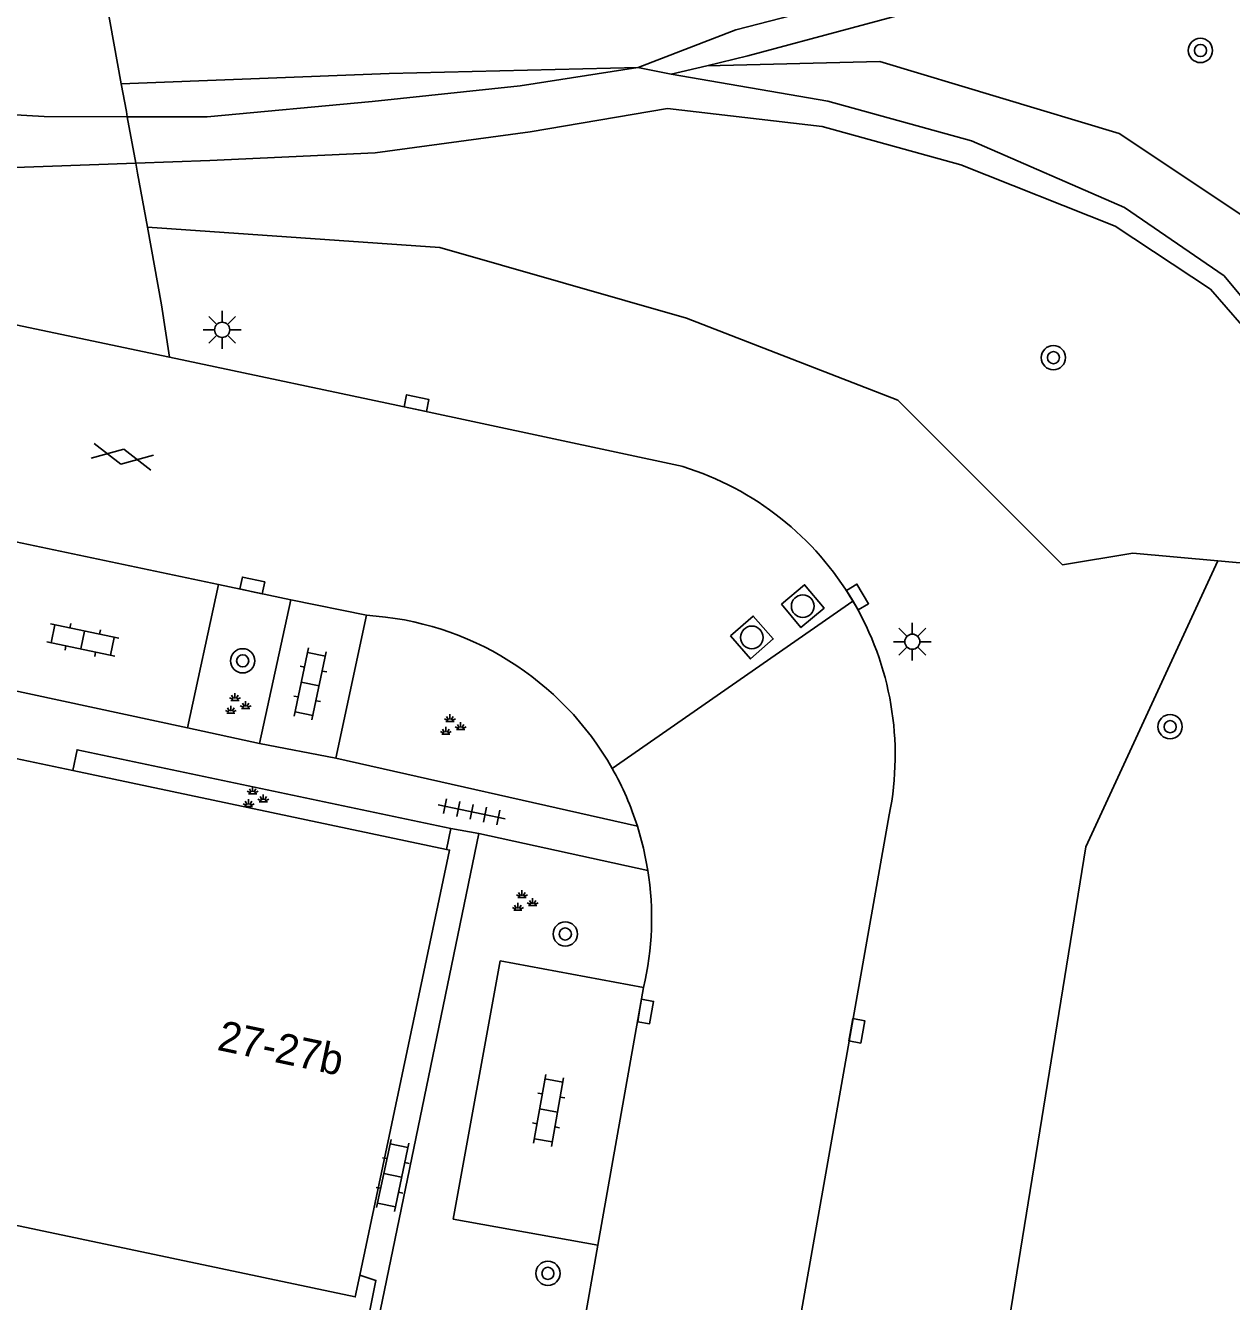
# Model space of a CAD drawing. Extents: x 131000 to 133013, y 393000 to 396501.
# Drawn here: x 131744.45 to 131784.22, y 393585.88 to 393627.94 of the extents above; entities that cross this region are included whole.
import ezdxf

# ---------------------------------------------------------------- set-up
doc = ezdxf.new("R2010")
doc.units = 0
for name, color, linetype in [('gg-afsc-hekwerk', 7, 'Continuous'), ('gg-anno-huisnummerreeks BGT', 7, 'Continuous'), ('gg-bbg-hoofdgebouw', 7, 'Continuous'), ('gg-knt-verharding', 7, 'Continuous'), ('gt-grn-groengrens', 7, 'Continuous'), ('gt-grn-weggrens', 7, 'Continuous'), ('gt-symb-boom', 7, 'Continuous'), ('gt-symb-gesloten verharding', 7, 'Continuous'), ('gt-symb-groenvak', 7, 'Continuous'), ('gt-symb-klinker verharding', 7, 'Continuous'), ('gt-symb-kolk', 7, 'Continuous'), ('gt-symb-lichtmast', 7, 'Continuous'), ('gt-symb-rioolschacht', 7, 'Continuous'), ('gt-symb-tegel verharding', 7, 'Continuous')]:
    doc.layers.add(name, color=color, linetype=linetype)

# ---------------------------------------------------------------- blocks, each defined once
blk = doc.blocks.new('gt0-LMAST')
at = {"layer": 'gt-symb-lichtmast'}
for p, q in [((-0.182, 0.173), (-0.447, 0.438)), ((-0.005, 0.246), (-0.005, 0.621)), ((0.172, 0.173), (0.437, 0.438)), ((-0.255, -0.004), (-0.63, -0.004)), ((-0.182, -0.181), (-0.447, -0.446)), ((-0.005, -0.254), (-0.005, -0.629)), ((0.437, -0.446), (0.172, -0.181)), ((0.245, -0.004), (0.62, -0.004))]:
    blk.add_line(p, q, dxfattribs=at)
blk.add_circle((-0.005, -0.004), 0.25, dxfattribs=at)
blk = doc.blocks.new('gt0-BOOM')
at = {"layer": 'gt-symb-boom'}
for radius in [0.4, 0.2]:
    blk.add_circle((0, 0), radius, dxfattribs=at)
blk = doc.blocks.new('gt0-KL1')
at = {"layer": 'gt-symb-klinker verharding'}
for p, q in [((-0.5, 0.3), (-0.5, 0.45)), ((0.5, 0.3), (0.5, 0.45)), ((-1.15, 0.3), (1.15, 0.3)), ((-1, -0.3), (-1, 0.3)), ((0, -0.3), (0, 0.3)), ((1, -0.3), (1, 0.3)), ((-1.15, -0.3), (1.15, -0.3)), ((-0.5, -0.45), (-0.5, -0.3)), ((0.5, -0.45), (0.5, -0.3))]:
    blk.add_line(p, q, dxfattribs=at)
blk = doc.blocks.new('gt0-KOLK')
at = {"layer": 'gt-symb-kolk'}
blk.add_lwpolyline([(0, 0), (0.375, 0), (0.375, 0.4), (-0.375, 0.4), (-0.375, 0), (0, 0)], dxfattribs=at)
blk = doc.blocks.new('gt0-GRVAK')
at = {"layer": 'gt-symb-groenvak'}
for p, q in [((-0.11, 0.189), (-0.228, 0.24)), ((-0.182, 0.153), (0.088, 0.153)), ((-0.091, 0.211), (-0.156, 0.322)), ((-0.047, 0.214), (-0.047, 0.393)), ((-0.004, 0.211), (0.061, 0.322)), ((0.015, 0.189), (0.133, 0.24)), ((0.262, -0.052), (0.197, 0.059)), ((0.305, -0.049), (0.305, 0.13)), ((0.349, -0.052), (0.414, 0.059)), ((-0.245, -0.228), (-0.363, -0.177)), ((-0.318, -0.264), (-0.047, -0.264)), ((-0.226, -0.206), (-0.291, -0.095)), ((-0.183, -0.203), (-0.183, -0.024)), ((-0.139, -0.206), (-0.074, -0.095)), ((-0.12, -0.228), (-0.002, -0.177)), ((0.243, -0.074), (0.125, -0.023)), ((0.17, -0.11), (0.441, -0.11)), ((0.368, -0.074), (0.486, -0.023))]:
    blk.add_line(p, q, dxfattribs=at)
blk = doc.blocks.new('gt0-TEG1')
at = {"layer": 'gt-symb-tegel verharding'}
for p, q in [((-1.125, 0), (1.125, 0)), ((-0.9, -0.25), (-0.9, 0.25)), ((-0.45, -0.25), (-0.45, 0.25)), ((0, -0.25), (0, 0.25)), ((0.45, -0.25), (0.45, 0.25)), ((0.9, -0.25), (0.9, 0.25))]:
    blk.add_line(p, q, dxfattribs=at)
blk = doc.blocks.new('gt0-RS')
at = {"layer": 'gt-symb-rioolschacht'}
blk.add_lwpolyline([(-0.5, -0.5), (0.5, -0.5), (0.5, 0.5), (-0.5, 0.5)], close=True, dxfattribs=at)
blk.add_circle((0, 0), 0.375, dxfattribs=at)
blk = doc.blocks.new('gt0-GESVH1')
at = {"layer": 'gt-symb-gesloten verharding'}
for p, q in [((-0.992, -0.261), (0.008, 0.239)), ((0.008, -0.261), (-0.992, 0.239)), ((0.008, 0.239), (1.008, -0.261)), ((1.008, 0.239), (0.008, -0.261))]:
    blk.add_line(p, q, dxfattribs=at)

msp = doc.modelspace()

# ---------------------------------------------------------------- linework, layer by layer
at = {"layer": 'gg-afsc-hekwerk'}
msp.add_lwpolyline([(131755.565, 393584.386), (131756.004, 393586.572), (131755.478, 393586.742)], dxfattribs=at)
at = {"layer": 'gg-bbg-hoofdgebouw'}
for p, q in [((131746.016, 393603.38), (131740.599, 393604.523)), ((131758.33, 393600.781), (131746.016, 393603.38))]:
    msp.add_line(p, q, dxfattribs=at)
for points in [[(131755.478, 393586.742), (131758.436, 393600.759), (131758.33, 393600.781)], [(131726.845, 393592.763), (131726.698, 393592.065), (131755.327, 393586.025), (131755.478, 393586.742)]]:
    msp.add_lwpolyline(points, dxfattribs=at)
at = {"layer": 'gg-knt-verharding'}
for p, q in [((131764.657, 393626.561), (131764.643, 393626.556)), ((131764.643, 393626.556), (131765.738, 393626.336)), ((131766.914, 393626.617), (131765.738, 393626.336)), ((131739.722, 393623.099), (131748.086, 393623.402)), ((131728.185, 393621.434), (131749.203, 393617.005)), ((131750.81, 393609.519), (131743.373, 393611.076)), ((131749.796, 393604.791), (131750.81, 393609.519)), ((131750.81, 393609.519), (131753.201, 393609.006)), ((131753.201, 393609.006), (131752.166, 393604.278)), ((131753.201, 393609.006), (131755.694, 393608.499)), ((131754.682, 393603.787), (131755.694, 393608.499)), ((131742.323, 393606.395), (131749.796, 393604.791)), ((131752.166, 393604.278), (131749.796, 393604.791)), ((131752.166, 393604.278), (131754.682, 393603.787)), ((131764.63, 393601.545), (131754.682, 393603.787)), ((131759.395, 393601.303), (131755.885, 393584.316)), ((131758.477, 393601.473), (131758.33, 393600.781)), ((131758.477, 393601.473), (131759.395, 393601.303)), ((131759.395, 393601.303), (131764.975, 393600.091)), ((131764.834, 393596.228), (131763.327, 393587.738)), ((131762.726, 393584.365), (131763.327, 393587.738))]:
    msp.add_line(p, q, dxfattribs=at)
for points in [[(131796.578, 393634.838), (131778.378, 393630.518), (131767.878, 393627.802), (131764.657, 393626.561)], [(131796.492, 393633.169), (131778.587, 393629.73), (131768.274, 393626.941), (131766.914, 393626.617)], [(131764.643, 393626.556), (131760.759, 393625.956), (131755.88, 393625.441), (131750.437, 393624.929), (131747.807, 393624.938)], [(131765.738, 393626.336), (131770.912, 393625.448), (131775.649, 393624.147), (131780.69, 393621.949), (131783.976, 393619.695), (131786.03, 393617.224), (131787.811, 393614.212), (131789.437, 393610.74), (131790.744, 393607.55), (131791.719, 393603.84), (131792.083, 393600.198), (131791.902, 393596.2), (131791.625, 393592.581), (131791.64, 393587.519)], [(131739.156, 393625.286), (131745.07, 393624.948), (131747.807, 393624.938)], [(131788.965, 393610.52), (131787.356, 393613.953), (131785.592, 393616.875), (131783.522, 393619.248), (131780.378, 393621.325), (131775.291, 393623.346), (131770.717, 393624.619), (131765.625, 393625.212), (131761.087, 393624.434), (131755.985, 393623.751), (131750.527, 393623.493), (131748.086, 393623.402)], [(131749.203, 393617.005), (131757.302, 393615.299), (131766.132, 393613.403)], [(131746.016, 393603.38), (131746.154, 393604.068), (131758.477, 393601.473)], [(131772.935, 393601.922), (131753.053, 393489.505), (131752.976, 393489.244)], [(131764.975, 393600.091), (131764.83, 393600.823), (131764.63, 393601.545)], [(131763.327, 393587.738), (131758.557, 393588.591), (131760.105, 393597.106), (131764.834, 393596.228)]]:
    msp.add_lwpolyline(points, dxfattribs=at)
for centre, radius, start, end in [((131763.153, 393603.882), 9.976, 30.645, 72.6263), ((131763.152, 393603.882), 9.977, 348.6728, 30.6446), ((131755.1, 393598.518), 9.998, 29.5283, 86.5958), ((131755.116, 393598.523), 9.982, 17.6229, 29.5504), ((131755.1, 393598.517), 9.999, 346.7646, 9.0547)]:
    msp.add_arc(centre, radius, start, end, dxfattribs=at)
at = {"layer": 'gt-grn-groengrens'}
for p, q in [((131747.611, 393626.021), (131747.126, 393628.699)), ((131747.611, 393626.021), (131747.776, 393625.111)), ((131747.776, 393625.111), (131747.807, 393624.938)), ((131748.146, 393623.073), (131748.086, 393623.402)), ((131748.146, 393623.073), (131748.469, 393621.291))]:
    msp.add_line(p, q, dxfattribs=at)
for points in [[(131764.657, 393626.561), (131756.445, 393626.361), (131747.611, 393626.021)], [(131794.066, 393602.399), (131792.747, 393610.972), (131789.985, 393615.707), (131785.25, 393621.231), (131780.515, 393624.388), (131772.624, 393626.756), (131766.914, 393626.617)], [(131748.469, 393621.291), (131758.109, 393620.626), (131766.244, 393618.301), (131773.218, 393615.589), (131778.641, 393610.166), (131780.966, 393610.553), (131783.768, 393610.299)], [(131748.469, 393621.291), (131748.932, 393618.739), (131749.203, 393617.005)], [(131788.757, 393610.358), (131785.227, 393610.166), (131783.768, 393610.299)], [(131783.768, 393610.299), (131779.416, 393600.868), (131775.047, 393573.926)]]:
    msp.add_lwpolyline(points, dxfattribs=at)
at = {"layer": 'gt-grn-weggrens'}
for p, q in [((131747.807, 393624.938), (131748.086, 393623.402)), ((131771.736, 393608.967), (131763.8, 393603.446))]:
    msp.add_line(p, q, dxfattribs=at)

# ---------------------------------------------------------------- block references
at = {"layer": 'gt-symb-boom'}
for p in [(131783.194, 393627.122), (131778.346, 393616.994), (131751.613, 393606.999), (131782.194, 393604.826), (131762.25, 393597.992), (131761.678, 393586.803)]:
    msp.add_blockref('gt0-BOOM', p, dxfattribs=at)
at = {"layer": 'gt-symb-gesloten verharding', "rotation": -11.242525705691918}
msp.add_blockref('gt0-GESVH1', (131747.641, 393613.74), dxfattribs=at)
at = {"layer": 'gt-symb-groenvak'}
for p in [(131751.405, 393605.54), (131758.494, 393604.845), (131751.988, 393602.461), (131760.869, 393599.041)]:
    msp.add_blockref('gt0-GRVAK', p, dxfattribs=at)
at = {"layer": 'gt-symb-klinker verharding'}
for p, rotation in [((131746.337, 393607.684), -11.882758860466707), ((131753.84, 393606.235), 78.11724114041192), ((131761.7, 393592.175), 79.92566727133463), ((131756.561, 393590.035), 77.99329169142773)]:
    msp.add_blockref('gt0-KL1', p, dxfattribs=dict(at, rotation=rotation))
at = {"layer": 'gt-symb-kolk'}
for p, rotation in [((131757.302, 393615.299), -12.118760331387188), ((131751.889, 393609.289), -12.006708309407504), ((131771.717, 393608.999), -59.12470831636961), ((131764.702, 393595.47), -99.9050792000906), ((131771.667, 393594.834), -100.1407931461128)]:
    msp.add_blockref('gt0-KOLK', p, dxfattribs=dict(at, rotation=rotation))
at = {"layer": 'gt-symb-lichtmast'}
for p in [(131750.939, 393617.917), (131773.699, 393607.633)]:
    msp.add_blockref('gt0-LMAST', p, dxfattribs=at)
at = {"layer": 'gt-symb-rioolschacht'}
for p, rotation in [((131770.08, 393608.8), -50.03295006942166), ((131768.402, 393607.769), -48.93264367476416)]:
    msp.add_blockref('gt0-RS', p, dxfattribs=dict(at, rotation=rotation))
at = {"layer": 'gt-symb-tegel verharding', "rotation": -11.950647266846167}
msp.add_blockref('gt0-TEG1', (131759.162, 393602.018), dxfattribs=at)

# ---------------------------------------------------------------- texts
at = {"layer": 'gg-anno-huisnummerreeks BGT'}
msp.add_text('27-27b', height=1, rotation=348.1, dxfattribs=at).set_placement((131750.736, 393594.177))

doc.saveas('drawing.dxf')
